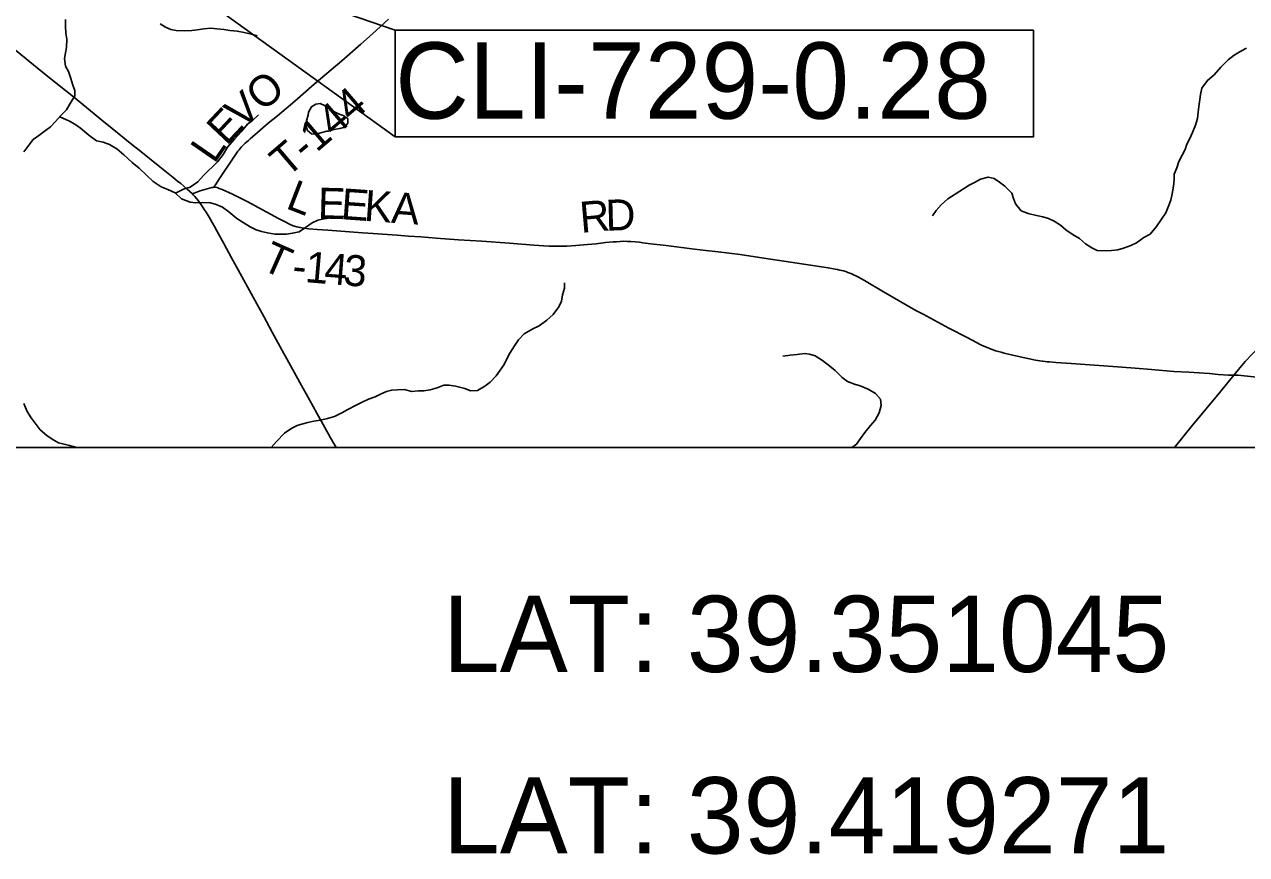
# Model space of a CAD drawing. Extents: x 0 to 34, y 0 to 22.
# Drawn here: x 25.971 to 28.213, y 13.559 to 15.082 of the extents above; entities that cross this region are included whole.
import ezdxf

# ---------------------------------------------------------------- set-up
doc = ezdxf.new("R2010")
doc.units = 0
for name, color, linetype in [('GM_X_Corporation', 7, 'Continuous'), ('GM_X_County_Road', 7, 'Continuous'), ('GM_X_Major_River', 7, 'Continuous'), ('GM_X_Minor_Lake', 7, 'Continuous'), ('GM_X_Minor_River', 7, 'Continuous'), ('GM_X_State_Route', 7, 'Continuous'), ('GM_X_Township_Road', 7, 'Continuous'), ('GM_X_Township_Road_Text', 7, 'Continuous'), ('SH_Text', 7, 'Continuous')]:
    doc.layers.add(name, color=color, linetype=linetype)

msp = doc.modelspace()

# ---------------------------------------------------------------- linework, layer by layer
at = {"layer": 'GM_X_Corporation'}
for points in [[(31.5875, 16.2767), (31.5875, 21.1059), (24.7875, 21.1059), (24.7875, 14.3059), (28.9316, 14.3059), (29.0116, 14.3654), (30.2271, 15.2782), (30.4064, 15.4161), (30.5426, 15.5161)], [(24.7875, 21.0754), (24.7875, 14.3059), (28.9316, 14.3059), (29.0116, 14.3654), (30.2271, 15.2782), (30.4064, 15.4161), (30.2965, 15.5727), (29.7308, 16.376), (29.4482, 16.7745), (28.3618, 18.3058), (27.7955, 19.0474), (27.3085, 19.7612), (27.122, 19.8586), (26.9873, 19.9283), (26.0175, 20.4289), (25.0178, 20.9472)]]:
    msp.add_lwpolyline(points, close=True, dxfattribs=at)
at = {"layer": 'GM_X_County_Road'}
for points in [[(28.1901, 14.4388), (28.1987, 14.4492), (28.2112, 14.4637), (28.224, 14.4773), (28.2442, 14.4974), (28.2575, 14.5105), (28.2902, 14.5437), (28.3109, 14.5643), (28.3288, 14.5824), (28.3521, 14.6066), (28.3773, 14.6332), (28.4148, 14.673), (28.5025, 14.7671), (28.5385, 14.8058), (28.5587, 14.8276), (28.6216, 14.8948), (28.6414, 14.9162), (28.6446, 14.9195)], [(28.0813, 14.3059), (28.1145, 14.3471), (28.133, 14.3697), (28.1663, 14.4098), (28.1901, 14.4388)]]:
    msp.add_lwpolyline(points, dxfattribs=at)
at = {"layer": 'GM_X_Major_River'}
msp.add_lwpolyline([(25.9703, 14.3866), (25.9765, 14.3721), (25.9839, 14.3603), (25.991, 14.3507), (26.0003, 14.3384), (26.0123, 14.3284), (26.0221, 14.3214), (26.0341, 14.3145), (26.044, 14.3121), (26.0538, 14.31), (26.0674, 14.3061), (26.0679, 14.3059)], dxfattribs=at)
at = {"layer": 'GM_X_Minor_Lake'}
for points in [[(26.5524, 14.9166), (26.5477, 14.9181), (26.5391, 14.9227), (26.5308, 14.9281), (26.5217, 14.9335), (26.5138, 14.937), (26.5058, 14.9359), (26.4978, 14.9314), (26.4928, 14.9216), (26.4916, 14.9159), (26.4888, 14.9064), (26.4876, 14.8977), (26.4906, 14.8878), (26.4981, 14.8817), (26.5068, 14.8812), (26.5167, 14.8838), (26.5262, 14.8864), (26.5283, 14.8868)], [(26.5283, 14.8868), (26.5391, 14.8897), (26.5502, 14.8915), (26.5589, 14.8937), (26.5647, 14.9012), (26.5647, 14.9096), (26.5564, 14.9153), (26.5524, 14.9166)]]:
    msp.add_lwpolyline(points, dxfattribs=at)
at = {"layer": 'GM_X_Minor_River'}
for points in [[(25.9704, 14.8485), (25.9773, 14.8583), (25.9876, 14.8715), (25.998, 14.8786), (26.0075, 14.8857), (26.019, 14.8947), (26.0285, 14.9041), (26.0377, 14.9147), (26.0485, 14.9256), (26.055, 14.9373), (26.0639, 14.9516), (26.064, 14.9611), (26.0599, 14.971), (26.0566, 14.9832), (26.0525, 14.9962), (26.0469, 15.0057), (26.0448, 15.0201), (26.0464, 15.0304), (26.0484, 15.0398), (26.0489, 15.0554), (26.0475, 15.0664), (26.0464, 15.079), (26.0466, 15.0915)], [(26.2203, 15.0835), (26.2301, 15.0773), (26.2399, 15.073), (26.2498, 15.071), (26.2645, 15.0705), (26.2782, 15.0712), (26.2881, 15.0722), (26.3006, 15.0744), (26.3132, 15.0758), (26.3245, 15.0742), (26.3374, 15.0729), (26.3484, 15.0713), (26.3617, 15.0697), (26.3742, 15.0673), (26.3882, 15.0645), (26.3984, 15.0617)], [(28.2135, 15.0389), (28.2032, 15.0333), (28.191, 15.0259), (28.1799, 15.0176), (28.1665, 15.0041), (28.1542, 14.9901), (28.1416, 14.9796), (28.1316, 14.9657), (28.1292, 14.9539), (28.1276, 14.9445), (28.126, 14.9319), (28.1248, 14.9213), (28.1235, 14.91), (28.12, 14.8975), (28.1146, 14.8842), (28.1095, 14.8733), (28.1037, 14.8627), (28.101, 14.8528), (28.0956, 14.8423), (28.0894, 14.8306), (28.0855, 14.8192), (28.0808, 14.8075), (28.0804, 14.7972), (28.0795, 14.7859), (28.0771, 14.7715), (28.0743, 14.7597), (28.0704, 14.7487), (28.0654, 14.737), (28.0577, 14.725), (28.0485, 14.7114), (28.0366, 14.6974), (28.0252, 14.6915), (28.0114, 14.6817), (28.0011, 14.6769), (27.9878, 14.6717), (27.9775, 14.6691), (27.9654, 14.6677), (27.954, 14.6671), (27.9396, 14.6679), (27.9297, 14.6722), (27.918, 14.6799), (27.9071, 14.6895)], [(26.0364, 14.9131), (26.054, 14.9051), (26.0638, 14.8993), (26.0743, 14.8923), (26.0898, 14.8789), (26.1033, 14.8686), (26.1155, 14.8662), (26.1276, 14.8619), (26.1408, 14.8542), (26.1536, 14.8434), (26.169, 14.8292), (26.1818, 14.8185), (26.1957, 14.8055), (26.2078, 14.794), (26.2221, 14.7847), (26.2346, 14.7793), (26.2482, 14.7731), (26.2598, 14.7624), (26.2757, 14.7562), (26.2856, 14.7549), (26.2989, 14.7556), (26.3129, 14.7551), (26.3231, 14.7519), (26.3345, 14.7469), (26.3461, 14.7388), (26.3608, 14.7262), (26.3729, 14.7189), (26.3854, 14.7108), (26.3963, 14.7057), (26.4065, 14.7022), (26.4171, 14.6999), (26.4308, 14.6975), (26.441, 14.6977), (26.452, 14.6976), (26.4634, 14.6991), (26.4752, 14.702), (26.4867, 14.7099), (26.4993, 14.7181), (26.5099, 14.7233), (26.521, 14.7255), (26.5335, 14.7273), (26.5456, 14.7279), (26.5574, 14.7301)], [(26.2485, 14.7729), (26.2634, 14.7802), (26.2756, 14.7839), (26.2897, 14.7936), (26.3001, 14.8049), (26.3257, 14.8301), (26.3357, 14.8437), (26.3442, 14.8573), (26.3565, 14.8716), (26.3691, 14.8855), (26.3806, 14.8994), (26.3902, 14.907), (26.4005, 14.9167)], [(27.9071, 14.6895), (27.8954, 14.6964), (27.8822, 14.7057), (27.8721, 14.7141), (27.8604, 14.7214), (27.8502, 14.7264), (27.8396, 14.7292), (27.8278, 14.732), (27.8131, 14.7355), (27.8002, 14.7402), (27.7897, 14.7532), (27.7856, 14.7627), (27.7827, 14.7726), (27.7699, 14.7856), (27.7601, 14.7929), (27.7503, 14.7998), (27.7397, 14.8022), (27.7256, 14.7985), (27.7142, 14.7926), (27.7043, 14.7877), (27.694, 14.7806), (27.6791, 14.7712), (27.6653, 14.7626), (27.6531, 14.7514), (27.6443, 14.7408), (27.637, 14.731)], [(26.4238, 14.3059), (26.4242, 14.3062), (26.4341, 14.3171), (26.4487, 14.3322), (26.4617, 14.3416), (26.472, 14.3468), (26.4819, 14.3497), (26.4914, 14.3523), (26.5024, 14.3545), (26.5146, 14.3563), (26.5275, 14.3592), (26.5401, 14.3632), (26.5538, 14.3699), (26.5648, 14.3759), (26.5786, 14.3834), (26.5919, 14.3897), (26.6026, 14.3946), (26.6147, 14.399), (26.6258, 14.4046), (26.6357, 14.4091), (26.6452, 14.4116), (26.6555, 14.4119), (26.6684, 14.4126), (26.6812, 14.409), (26.6945, 14.41), (26.704, 14.41), (26.7158, 14.4118), (26.7287, 14.4158), (26.7409, 14.4203), (26.7508, 14.4205), (26.7625, 14.4185), (26.7796, 14.4142), (26.7898, 14.4103), (26.8027, 14.411), (26.816, 14.4188), (26.826, 14.4263), (26.8371, 14.4376), (26.844, 14.4478), (26.8517, 14.4587), (26.8563, 14.4689), (26.8621, 14.4791), (26.8706, 14.4927), (26.8779, 14.504), (26.8882, 14.5146), (26.9039, 14.5239), (26.9157, 14.5291), (26.9295, 14.54), (26.9413, 14.5502), (26.9517, 14.5645), (26.9567, 14.5747), (26.9587, 14.5864), (26.9619, 14.5986), (26.9619, 14.608)], [(27.4891, 14.3059), (27.4977, 14.3121), (27.505, 14.3227), (27.5131, 14.3336), (27.5238, 14.3464), (27.5322, 14.3562), (27.5392, 14.3698), (27.5431, 14.3831), (27.5421, 14.3948), (27.5327, 14.4052), (27.5191, 14.4133), (27.5047, 14.4191), (27.4945, 14.4222), (27.4813, 14.4273), (27.4715, 14.4349), (27.4587, 14.4472), (27.4489, 14.4553), (27.4353, 14.4656), (27.4218, 14.4745), (27.4119, 14.4776), (27.4024, 14.4785), (27.3892, 14.4767), (27.3762, 14.4753), (27.3629, 14.4735)]]:
    msp.add_lwpolyline(points, dxfattribs=at)
at = {"layer": 'GM_X_State_Route'}
for points in [[(25.9356, 15.0507), (25.958, 15.0326), (26.0115, 14.9892), (26.0644, 14.9468), (26.1136, 14.9069), (26.1325, 14.8917), (26.1686, 14.8623), (26.1818, 14.8519), (26.22, 14.821), (26.2442, 14.8015), (26.2521, 14.795), (26.258, 14.7903), (26.2636, 14.7856), (26.2698, 14.7802), (26.2798, 14.7717)], [(26.2798, 14.7717), (26.2818, 14.7693), (26.2839, 14.7669), (26.2876, 14.7624), (26.2901, 14.7591), (26.2939, 14.7541), (26.2964, 14.7506), (26.3014, 14.743), (26.3047, 14.7378), (26.3101, 14.729), (26.3126, 14.7247), (26.3158, 14.7191), (26.3202, 14.7114), (26.3244, 14.7037), (26.337, 14.6805), (26.3512, 14.6544), (26.3632, 14.6319), (26.3909, 14.5819), (26.4103, 14.5465), (26.426, 14.5176), (26.4443, 14.4844), (26.453, 14.4686), (26.4766, 14.4256), (26.4942, 14.3935), (26.5079, 14.3692), (26.5227, 14.3426), (26.5331, 14.3242), (26.5431, 14.3059)]]:
    msp.add_lwpolyline(points, dxfattribs=at)
at = {"layer": 'GM_X_Township_Road'}
for points in [[(26.3189, 14.7835), (26.3231, 14.7898), (26.3283, 14.7976), (26.3557, 14.8391), (26.3631, 14.8498), (26.3651, 14.8522), (26.367, 14.8547), (26.3691, 14.857), (26.3711, 14.8593), (26.3738, 14.8619), (26.3765, 14.8645), (26.3791, 14.8669), (26.3822, 14.8696), (26.3852, 14.8723), (26.3989, 14.884), (26.4187, 14.901), (26.4355, 14.9148), (26.4672, 14.9418), (26.503, 14.9725), (26.5534, 15.0156), (26.5885, 15.0462), (26.6097, 15.0654), (26.6392, 15.092)], [(26.2798, 14.7717), (26.2886, 14.775), (26.2938, 14.7768), (26.3107, 14.7819), (26.3149, 14.7831), (26.3169, 14.7834), (26.3189, 14.7835)], [(26.3189, 14.7835), (26.321, 14.7835), (26.3247, 14.7829), (26.3289, 14.7816), (26.3341, 14.7796), (26.3533, 14.7708), (26.3628, 14.7663), (26.3799, 14.7575), (26.4372, 14.7263), (26.4482, 14.7206), (26.4577, 14.716), (26.4646, 14.7131), (26.4711, 14.7111), (26.4772, 14.7096), (26.4839, 14.7085), (26.4932, 14.7075), (26.5087, 14.7062), (26.5278, 14.7049), (26.5675, 14.7018), (26.5916, 14.6998), (26.6114, 14.6986), (26.6282, 14.6974), (26.6554, 14.6956), (26.6759, 14.6941), (26.6988, 14.6924), (26.7267, 14.6904), (26.7676, 14.6874), (26.8103, 14.6846), (26.861, 14.6808), (26.9056, 14.6772), (26.9148, 14.6767), (26.9235, 14.6762), (26.9339, 14.6758), (26.9422, 14.6754), (26.9483, 14.6753), (26.9546, 14.6753), (26.9606, 14.6754), (26.9664, 14.6756), (26.9831, 14.6766), (27.0042, 14.6784), (27.0202, 14.6801), (27.0375, 14.6822), (27.0517, 14.6834), (27.0575, 14.6838), (27.0641, 14.6842), (27.0707, 14.6846), (27.0776, 14.6844), (27.0839, 14.6842), (27.0923, 14.6835), (27.0995, 14.6826), (27.1056, 14.6818), (27.1204, 14.6799), (27.1488, 14.6766), (27.1956, 14.6709), (27.216, 14.6684), (27.2438, 14.6653), (27.2844, 14.66), (27.328, 14.6537), (27.4011, 14.6425), (27.446, 14.6356), (27.459, 14.6333), (27.4632, 14.6326), (27.4673, 14.6317), (27.4704, 14.631), (27.474, 14.63), (27.4782, 14.6289), (27.4821, 14.6274), (27.4858, 14.6261), (27.4891, 14.6246), (27.4926, 14.623), (27.4964, 14.6211), (27.5014, 14.6186), (27.5071, 14.6155), (27.5123, 14.6126), (27.5477, 14.5918), (27.607, 14.5578), (27.62, 14.5505), (27.6671, 14.5253), (27.7007, 14.5078), (27.7261, 14.4947), (27.7314, 14.4922), (27.7362, 14.49), (27.7406, 14.4882), (27.7448, 14.4864), (27.7486, 14.4851), (27.7531, 14.4836), (27.758, 14.4823), (27.7633, 14.4808), (27.7685, 14.4795), (27.7814, 14.4764), (27.8123, 14.4695), (27.8261, 14.4667), (27.83, 14.466), (27.8344, 14.4652), (27.8391, 14.4644), (27.8441, 14.4638), (27.8478, 14.4634), (27.852, 14.4631), (27.8633, 14.4622), (27.8918, 14.4604), (27.9599, 14.4553), (28.0089, 14.4518), (28.0392, 14.4491), (28.0801, 14.4459), (28.1074, 14.4441), (28.1452, 14.4417), (28.1613, 14.4404), (28.1805, 14.4388), (28.1818, 14.4387), (28.1829, 14.4386), (28.189, 14.4388), (28.1901, 14.4388)], [(28.1901, 14.4388), (28.1953, 14.4388), (28.1968, 14.4387), (28.1978, 14.4386), (28.2488, 14.4334), (28.2878, 14.4299), (28.3626, 14.4229), (28.4065, 14.4189), (28.448, 14.4151), (28.4956, 14.4105), (28.5439, 14.4062), (28.5687, 14.4039), (28.6052, 14.4007), (28.6336, 14.3982), (28.6763, 14.3948), (28.6973, 14.3928), (28.7202, 14.3907), (28.7635, 14.3865), (28.8136, 14.382), (28.8464, 14.3789), (28.8916, 14.3751), (28.935, 14.3712), (28.9622, 14.369), (29.0118, 14.3649)]]:
    msp.add_lwpolyline(points, dxfattribs=at)
at = {"layer": 'SH_Text'}
for points in [[(26.1322, 15.2504), (26.6515, 15.0716), (26.6515, 14.876)], [(26.6515, 15.0716), (27.8223, 15.0716), (27.8223, 14.876), (26.6515, 14.876)]]:
    msp.add_lwpolyline(points, close=True, dxfattribs=at)

# ---------------------------------------------------------------- texts
at = {"layer": 'GM_X_Township_Road_Text'}
for s, height, rotation, p in [('O', 0.0568, 40.4049, (26.4081, 14.9206)), ('V', 0.0568, 40.5005, (26.3701, 14.8882)), ('T-144', 0.05682, 40.4814, (26.4527, 14.7999)), ('E', 0.0568, 46.6821, (26.3421, 14.8584)), ('L', 0.0568, 55.4149, (26.3195, 14.8252)), ('L', 0.0568, 338.844, (26.4488, 14.7458)), ('E', 0.0568, 358.4859, (26.5092, 14.7263)), ('E', 0.0568, 355.9339, (26.551, 14.7252)), ('K', 0.0568, 355.9276, (26.5934, 14.7222)), ('A', 0.0568, 355.9276, (26.6433, 14.7186)), ('R', 0.0568, 4.963, (26.9925, 14.6999)), ('D', 0.0568, 1.5338, (27.0381, 14.7039)), ('T', 0.0568, 336.0366, (26.403, 14.6342)), ('1', 0.0568, 355.1929, (26.485, 14.6097)), ('4', 0.0568, 355.4977, (26.5202, 14.6068)), ('3', 0.0568, 355.5633, (26.5552, 14.604)), ('-', 0.0568, 354.9381, (26.4615, 14.6118))]:
    msp.add_text(s, height=height, rotation=rotation, dxfattribs=at).set_placement(p)
at = {"layer": 'SH_Text'}
for s, p in [('CLI-729-0.28', (26.6516, 14.9094)), ('LAT: 39.351045', (26.7393, 13.8943)), ('LAT: 39.419271', (26.7393, 13.5613))]:
    msp.add_text(s, height=0.14, dxfattribs=at).set_placement(p)

doc.saveas('drawing.dxf')
